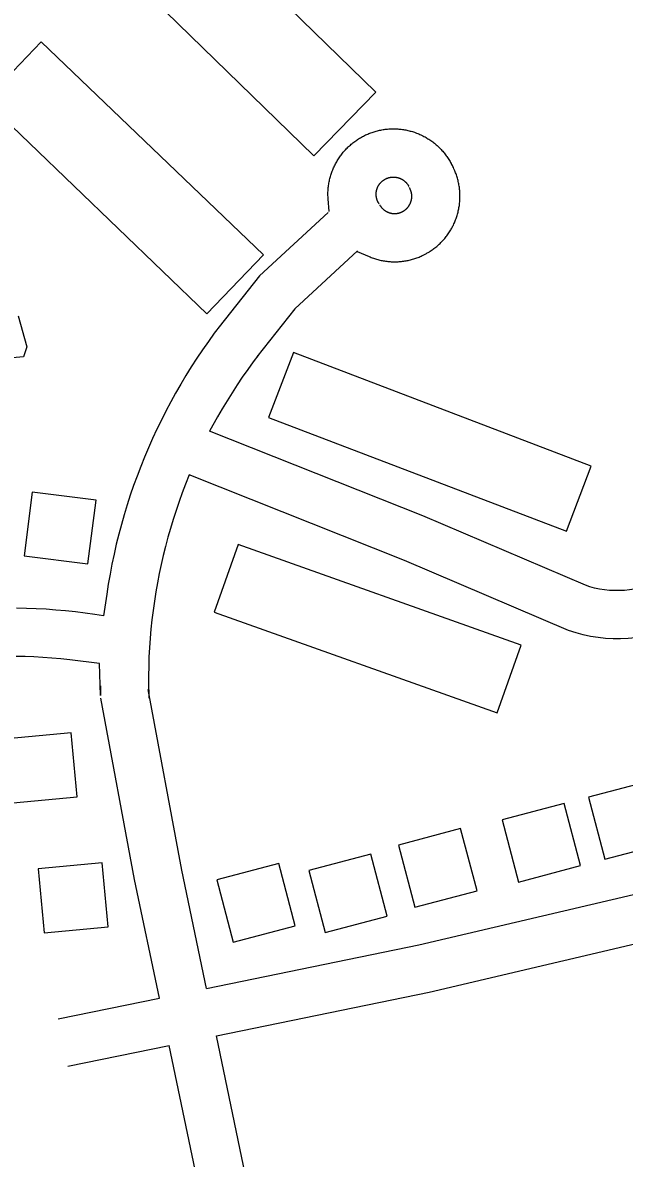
# Model space of a CAD drawing. Extents: x 3540316 to 3578335, y 553172 to 578787.
# Drawn here: x 3545192 to 3545566, y 575813 to 576520 of the extents above; entities that cross this region are included whole.
import ezdxf

# ---------------------------------------------------------------- set-up
doc = ezdxf.new("R2010")
doc.units = 0
for name, color, linetype in [('V-BLDG-OTLN', 7, 'Continuous'), ('V-ROAD-CNTR', 7, 'Continuous'), ('V-TOPO-SHOR', 7, 'Continuous')]:
    doc.layers.add(name, color=color, linetype=linetype)

msp = doc.modelspace()

# ---------------------------------------------------------------- linework, layer by layer
at = {"layer": 'V-BLDG-OTLN'}
for points in [[(3545234.39, 576571.77), (3545372.79, 576436.98), (3545411.31, 576476.53), (3545272.91, 576611.32)], [(3545167.89, 576471.26), (3545306.24, 576338.6), (3545341.33, 576375.2), (3545202.98, 576507.86)], [(3545344.59, 576274.06), (3545529.96, 576203.39), (3545545.38, 576243.83), (3545360.01, 576314.5)], [(3545197.49, 576227.71), (3545192.44, 576188.03), (3545232.11, 576182.97), (3545237.17, 576222.65)], [(3545310.76, 576152.88), (3545486.9, 576090.29), (3545501.88, 576132.44), (3545325.74, 576195.03)], [(3545225.46, 576038.06), (3545221.7, 576077.88), (3545181.87, 576074.12), (3545185.63, 576034.3)], [(3545553.99, 575999.23), (3545592.66, 576009.44), (3545582.45, 576048.11), (3545543.77, 576037.9)], [(3545500.15, 575985.09), (3545538.82, 575995.3), (3545528.61, 576033.97), (3545489.94, 576023.76)], [(3545435.68, 575969.4), (3545474.36, 575979.61), (3545464.15, 576018.28), (3545425.47, 576008.07)], [(3545379.75, 575953.61), (3545418.42, 575963.83), (3545408.21, 576002.5), (3545369.54, 575992.29)], [(3545244.67, 575957.13), (3545240.91, 575996.95), (3545201.09, 575993.19), (3545204.85, 575953.37)], [(3545322.55, 575947.67), (3545361.22, 575957.88), (3545351.01, 575996.56), (3545312.34, 575986.35)]]:
    msp.add_lwpolyline(points, close=True, dxfattribs=at)
at = {"layer": 'V-ROAD-CNTR'}
for points in [[(3545382.26, 576402.23), (3545381.66, 576410.06), (3545381.62, 576410.71), (3545381.58, 576411.39), (3545381.56, 576412.14), (3545381.55, 576412.89), (3545381.56, 576413.54), (3545381.57, 576414.26), (3545381.61, 576415.03), (3545381.65, 576415.69), (3545381.7, 576416.39), (3545381.77, 576417.14), (3545381.85, 576417.82), (3545381.94, 576418.53), (3545382.04, 576419.23), (3545382.15, 576419.91), (3545382.29, 576420.65), (3545382.42, 576421.33), (3545382.57, 576422), (3545382.74, 576422.74), (3545382.92, 576423.42), (3545383.1, 576424.07), (3545383.3, 576424.77), (3545383.51, 576425.44), (3545383.75, 576426.14), (3545383.98, 576426.81), (3545384.21, 576427.43), (3545384.48, 576428.14), (3545384.76, 576428.81), (3545385.02, 576429.41), (3545385.32, 576430.08), (3545385.65, 576430.76), (3545385.96, 576431.39), (3545386.26, 576431.96), (3545386.6, 576432.61), (3545386.97, 576433.26), (3545387.32, 576433.86), (3545387.69, 576434.45), (3545388.07, 576435.07), (3545388.47, 576435.67), (3545388.86, 576436.23), (3545389.27, 576436.83), (3545389.7, 576437.41), (3545390.12, 576437.95), (3545390.57, 576438.53), (3545391.03, 576439.08), (3545391.49, 576439.63), (3545391.97, 576440.16), (3545392.41, 576440.65), (3545392.9, 576441.17), (3545393.43, 576441.72), (3545393.94, 576442.22), (3545394.43, 576442.68), (3545394.95, 576443.16), (3545395.48, 576443.63), (3545396.05, 576444.13), (3545396.59, 576444.57), (3545397.1, 576444.98), (3545397.7, 576445.45), (3545398.28, 576445.87), (3545398.82, 576446.26), (3545399.43, 576446.69), (3545400.02, 576447.08), (3545400.62, 576447.46), (3545401.25, 576447.85), (3545401.82, 576448.19), (3545402.44, 576448.54), (3545403.1, 576448.9), (3545403.69, 576449.21), (3545404.33, 576449.53), (3545405.01, 576449.86), (3545405.65, 576450.15), (3545406.31, 576450.44)], [(3545406.31, 576450.44), (3545406.92, 576450.69), (3545407.57, 576450.95), (3545408.29, 576451.23), (3545408.97, 576451.47), (3545409.59, 576451.67), (3545410.28, 576451.89), (3545410.97, 576452.1), (3545411.65, 576452.29), (3545412.36, 576452.48), (3545413.02, 576452.64), (3545413.73, 576452.8), (3545414.44, 576452.94), (3545415.11, 576453.07), (3545415.84, 576453.19), (3545416.54, 576453.3), (3545417.22, 576453.39), (3545417.93, 576453.47), (3545418.66, 576453.55), (3545419.39, 576453.6), (3545420.05, 576453.64), (3545420.75, 576453.68), (3545421.49, 576453.7), (3545422.22, 576453.71), (3545422.89, 576453.7), (3545423.6, 576453.69), (3545424.37, 576453.66), (3545425.03, 576453.62), (3545425.74, 576453.56), (3545426.48, 576453.49), (3545427.16, 576453.42), (3545427.88, 576453.33), (3545428.57, 576453.22), (3545429.26, 576453.11), (3545429.99, 576452.98), (3545430.67, 576452.84), (3545431.35, 576452.69), (3545432.09, 576452.52), (3545432.76, 576452.34), (3545433.41, 576452.16), (3545434.11, 576451.96), (3545434.79, 576451.75), (3545435.49, 576451.52), (3545436.15, 576451.28), (3545436.77, 576451.05), (3545437.48, 576450.78), (3545438.15, 576450.5), (3545438.75, 576450.24), (3545439.44, 576449.93), (3545440.1, 576449.62), (3545440.71, 576449.31), (3545441.31, 576449), (3545441.96, 576448.66), (3545442.6, 576448.29), (3545443.2, 576447.94), (3545443.8, 576447.57), (3545444.42, 576447.19), (3545445.02, 576446.79), (3545445.58, 576446.41), (3545446.18, 576445.98), (3545446.75, 576445.56), (3545447.28, 576445.16), (3545447.86, 576444.7), (3545448.42, 576444.23), (3545448.97, 576443.77), (3545449.51, 576443.3), (3545450, 576442.85), (3545450.51, 576442.37), (3545451.07, 576441.82), (3545451.56, 576441.32), (3545452.02, 576440.84), (3545452.51, 576440.31), (3545452.98, 576439.78), (3545453.47, 576439.21), (3545453.91, 576438.68), (3545454.32, 576438.16), (3545454.8, 576437.55), (3545455.22, 576436.98), (3545455.6, 576436.46), (3545456.03, 576435.83), (3545456.43, 576435.23), (3545456.8, 576434.65), (3545457.19, 576434.01), (3545457.54, 576433.43), (3545457.89, 576432.82), (3545458.24, 576432.16), (3545458.54, 576431.59), (3545458.64, 576431.39)], [(3545448.69, 576380.09), (3545449.24, 576380.55), (3545449.74, 576380.98), (3545450.27, 576381.44), (3545450.83, 576381.96), (3545451.35, 576382.45), (3545451.82, 576382.92), (3545452.32, 576383.43), (3545452.82, 576383.95), (3545453.31, 576384.48), (3545453.79, 576385.03), (3545454.22, 576385.54), (3545454.68, 576386.1), (3545455.14, 576386.67), (3545455.56, 576387.22), (3545455.98, 576387.8), (3545456.39, 576388.38), (3545456.79, 576388.95), (3545457.18, 576389.53), (3545457.57, 576390.15), (3545457.96, 576390.79), (3545458.29, 576391.36), (3545458.64, 576391.96), (3545458.99, 576392.62), (3545459.32, 576393.25), (3545459.62, 576393.85), (3545459.93, 576394.51), (3545460.25, 576395.21), (3545460.51, 576395.82), (3545460.77, 576396.44), (3545461.05, 576397.15), (3545461.29, 576397.81), (3545461.53, 576398.48), (3545461.75, 576399.14), (3545461.96, 576399.81), (3545462.17, 576400.52), (3545462.36, 576401.19), (3545462.53, 576401.85), (3545462.71, 576402.59), (3545462.86, 576403.27), (3545462.99, 576403.93), (3545463.12, 576404.65), (3545463.24, 576405.36), (3545463.35, 576406.08), (3545463.44, 576406.76), (3545463.52, 576407.44), (3545463.59, 576408.19), (3545463.64, 576408.9), (3545463.68, 576409.57), (3545463.72, 576410.3), (3545463.73, 576411.05), (3545463.74, 576411.75), (3545463.73, 576412.4), (3545463.72, 576413.13), (3545463.68, 576413.86), (3545463.64, 576414.58), (3545463.58, 576415.27), (3545463.52, 576415.98), (3545463.43, 576416.69), (3545463.34, 576417.37), (3545463.23, 576418.11), (3545463.11, 576418.82), (3545462.99, 576419.48), (3545462.85, 576420.19), (3545462.69, 576420.89), (3545462.52, 576421.58), (3545462.34, 576422.27), (3545462.16, 576422.92), (3545461.96, 576423.61), (3545461.73, 576424.33), (3545461.51, 576424.99), (3545461.28, 576425.63), (3545461.03, 576426.29), (3545460.77, 576426.95), (3545460.48, 576427.66), (3545460.2, 576428.3), (3545459.93, 576428.89), (3545459.6, 576429.59), (3545459.28, 576430.21), (3545458.98, 576430.81), (3545458.62, 576431.47), (3545458.32, 576432)], [(3545413.36, 576407), (3545413.2, 576407.24), (3545413.12, 576407.37), (3545413, 576407.58), (3545412.9, 576407.75), (3545412.83, 576407.88), (3545412.73, 576408.07), (3545412.64, 576408.25), (3545412.58, 576408.37), (3545412.51, 576408.54), (3545412.43, 576408.71), (3545412.34, 576408.93), (3545412.27, 576409.12), (3545412.22, 576409.23), (3545412.16, 576409.4), (3545412.08, 576409.63), (3545412.03, 576409.8), (3545411.98, 576409.97), (3545411.93, 576410.16), (3545411.89, 576410.32), (3545411.84, 576410.53), (3545411.8, 576410.7), (3545411.76, 576410.87), (3545411.72, 576411.08), (3545411.69, 576411.25), (3545411.67, 576411.43), (3545411.64, 576411.62), (3545411.61, 576411.84), (3545411.6, 576411.99), (3545411.59, 576412.13), (3545411.57, 576412.38), (3545411.56, 576412.6), (3545411.56, 576412.74), (3545411.56, 576412.89), (3545411.56, 576413.14), (3545411.56, 576413.33), (3545411.57, 576413.46), (3545411.58, 576413.69), (3545411.6, 576413.88), (3545411.61, 576414.03), (3545411.63, 576414.25), (3545411.66, 576414.42), (3545411.69, 576414.62), (3545411.72, 576414.82), (3545411.75, 576414.97), (3545411.78, 576415.16), (3545411.83, 576415.37), (3545411.86, 576415.51), (3545411.91, 576415.7), (3545411.97, 576415.92), (3545412.02, 576416.08), (3545412.08, 576416.27), (3545412.13, 576416.42), (3545412.19, 576416.6), (3545412.27, 576416.82), (3545412.32, 576416.95), (3545412.39, 576417.11), (3545412.49, 576417.34), (3545412.55, 576417.48), (3545412.62, 576417.62), (3545412.7, 576417.79), (3545412.82, 576418.01), (3545412.9, 576418.16), (3545412.97, 576418.29), (3545413.07, 576418.47), (3545413.18, 576418.64), (3545413.28, 576418.79), (3545413.37, 576418.93), (3545413.49, 576419.12), (3545413.59, 576419.26), (3545413.7, 576419.4), (3545413.83, 576419.57), (3545413.93, 576419.7), (3545414.04, 576419.84), (3545414.17, 576419.98), (3545414.29, 576420.12), (3545414.44, 576420.29), (3545414.57, 576420.43), (3545414.66, 576420.52), (3545414.8, 576420.65), (3545414.96, 576420.81), (3545415.1, 576420.94), (3545415.24, 576421.06), (3545415.35, 576421.16), (3545415.51, 576421.28), (3545415.7, 576421.44), (3545415.8, 576421.52), (3545415.95, 576421.63), (3545416.15, 576421.77), (3545416.26, 576421.85), (3545416.43, 576421.96), (3545416.58, 576422.06), (3545416.72, 576422.14), (3545416.92, 576422.26), (3545417.08, 576422.35), (3545417.22, 576422.43), (3545417.42, 576422.54), (3545417.58, 576422.62), (3545417.71, 576422.68), (3545417.89, 576422.76), (3545418.06, 576422.83)], [(3545418.06, 576422.83), (3545418.27, 576422.92), (3545418.46, 576423), (3545418.58, 576423.04), (3545418.74, 576423.1), (3545418.98, 576423.18), (3545419.14, 576423.23), (3545419.31, 576423.28), (3545419.5, 576423.33), (3545419.66, 576423.38), (3545419.87, 576423.43), (3545420.04, 576423.47), (3545420.22, 576423.5), (3545420.42, 576423.54), (3545420.58, 576423.57), (3545420.77, 576423.6), (3545420.99, 576423.63), (3545421.17, 576423.65), (3545421.33, 576423.66), (3545421.49, 576423.68), (3545421.73, 576423.69), (3545421.92, 576423.7), (3545422.09, 576423.7), (3545422.25, 576423.71), (3545422.49, 576423.7), (3545422.67, 576423.7), (3545422.8, 576423.7), (3545423.03, 576423.68), (3545423.23, 576423.67), (3545423.38, 576423.65), (3545423.6, 576423.63), (3545423.77, 576423.61), (3545423.96, 576423.58), (3545424.16, 576423.55), (3545424.32, 576423.52), (3545424.51, 576423.48), (3545424.71, 576423.43), (3545424.85, 576423.4), (3545425.04, 576423.35), (3545425.26, 576423.29), (3545425.42, 576423.24), (3545425.61, 576423.19), (3545425.75, 576423.14), (3545425.94, 576423.07), (3545426.16, 576422.99), (3545426.3, 576422.94), (3545426.45, 576422.87), (3545426.68, 576422.77), (3545426.81, 576422.71), (3545426.96, 576422.64), (3545427.15, 576422.55), (3545427.36, 576422.44), (3545427.5, 576422.37), (3545427.64, 576422.29), (3545427.82, 576422.19), (3545427.98, 576422.09), (3545428.13, 576421.99), (3545428.28, 576421.89), (3545428.46, 576421.77), (3545428.59, 576421.68), (3545428.74, 576421.57), (3545428.92, 576421.43), (3545429.05, 576421.32), (3545429.18, 576421.22), (3545429.32, 576421.1), (3545429.46, 576420.98), (3545429.63, 576420.82), (3545429.77, 576420.69), (3545429.86, 576420.61), (3545430, 576420.46), (3545430.15, 576420.3), (3545430.28, 576420.16), (3545430.41, 576420.02), (3545430.5, 576419.91), (3545430.63, 576419.75), (3545430.78, 576419.57), (3545430.86, 576419.47), (3545430.97, 576419.31), (3545431.12, 576419.11), (3545431.19, 576419), (3545431.29, 576418.85), (3545431.41, 576418.67), (3545431.49, 576418.55), (3545431.6, 576418.36), (3545431.7, 576418.18), (3545431.77, 576418.04), (3545431.89, 576417.82), (3545431.93, 576417.75)], [(3545429.76, 576403.37), (3545429.9, 576403.49), (3545430.07, 576403.63), (3545430.22, 576403.76), (3545430.33, 576403.86), (3545430.45, 576403.98), (3545430.62, 576404.15), (3545430.75, 576404.27), (3545430.87, 576404.4), (3545430.99, 576404.53), (3545431.1, 576404.66), (3545431.25, 576404.83), (3545431.36, 576404.97), (3545431.46, 576405.1), (3545431.59, 576405.26), (3545431.69, 576405.4), (3545431.8, 576405.56), (3545431.92, 576405.73), (3545432.03, 576405.89), (3545432.11, 576406.03), (3545432.19, 576406.16), (3545432.31, 576406.36), (3545432.41, 576406.53), (3545432.48, 576406.67), (3545432.57, 576406.83), (3545432.67, 576407.04), (3545432.74, 576407.19), (3545432.8, 576407.3), (3545432.89, 576407.52), (3545432.97, 576407.73), (3545433.02, 576407.85), (3545433.09, 576408.04), (3545433.16, 576408.22), (3545433.22, 576408.4), (3545433.28, 576408.59), (3545433.32, 576408.74), (3545433.38, 576408.94), (3545433.43, 576409.14), (3545433.46, 576409.27), (3545433.5, 576409.47), (3545433.55, 576409.69), (3545433.58, 576409.85), (3545433.61, 576410.04), (3545433.63, 576410.2), (3545433.66, 576410.4), (3545433.68, 576410.62), (3545433.7, 576410.76), (3545433.71, 576410.94), (3545433.73, 576411.17), (3545433.73, 576411.34), (3545433.74, 576411.49), (3545433.74, 576411.68), (3545433.73, 576411.93), (3545433.73, 576412.1), (3545433.72, 576412.26), (3545433.71, 576412.44), (3545433.7, 576412.64), (3545433.68, 576412.83), (3545433.66, 576413.01), (3545433.63, 576413.22), (3545433.61, 576413.37), (3545433.58, 576413.54), (3545433.54, 576413.76), (3545433.5, 576413.94), (3545433.46, 576414.11), (3545433.42, 576414.3), (3545433.37, 576414.47), (3545433.31, 576414.68), (3545433.26, 576414.85), (3545433.22, 576414.99), (3545433.16, 576415.18), (3545433.09, 576415.38), (3545433.02, 576415.56), (3545432.95, 576415.74), (3545432.9, 576415.86), (3545432.82, 576416.04), (3545432.72, 576416.26), (3545432.66, 576416.38), (3545432.57, 576416.56), (3545432.47, 576416.76), (3545432.4, 576416.89), (3545432.26, 576417.14)], [(3545413.74, 576406.38), (3545413.74, 576406.38), (3545413.85, 576406.18), (3545413.94, 576406.04), (3545414.07, 576405.85), (3545414.17, 576405.69), (3545414.25, 576405.57), (3545414.38, 576405.39), (3545414.5, 576405.23), (3545414.59, 576405.11), (3545414.7, 576404.97), (3545414.83, 576404.82), (3545414.97, 576404.65), (3545415.1, 576404.51), (3545415.19, 576404.4), (3545415.31, 576404.28), (3545415.47, 576404.12), (3545415.61, 576403.98), (3545415.74, 576403.86), (3545415.87, 576403.73), (3545416, 576403.63), (3545416.17, 576403.48), (3545416.3, 576403.37), (3545416.43, 576403.27), (3545416.59, 576403.14), (3545416.74, 576403.04), (3545416.89, 576402.93), (3545417.05, 576402.82), (3545417.22, 576402.7), (3545417.36, 576402.61), (3545417.49, 576402.54), (3545417.69, 576402.42), (3545417.87, 576402.32), (3545418.02, 576402.24), (3545418.16, 576402.16), (3545418.35, 576402.07), (3545418.52, 576401.99), (3545418.64, 576401.93), (3545418.85, 576401.84), (3545419.06, 576401.75), (3545419.18, 576401.71), (3545419.37, 576401.64), (3545419.55, 576401.57), (3545419.73, 576401.51), (3545419.92, 576401.45), (3545420.07, 576401.41), (3545420.27, 576401.35), (3545420.47, 576401.3), (3545420.62, 576401.27), (3545420.8, 576401.23), (3545421, 576401.18), (3545421.18, 576401.15), (3545421.38, 576401.12), (3545421.53, 576401.1), (3545421.72, 576401.07), (3545421.95, 576401.05), (3545422.09, 576401.03), (3545422.27, 576401.02), (3545422.5, 576401), (3545422.67, 576401), (3545422.82, 576400.99), (3545423.01, 576400.99), (3545423.26, 576400.99), (3545423.43, 576401), (3545423.59, 576401.01), (3545423.77, 576401.02), (3545423.97, 576401.03), (3545424.17, 576401.05), (3545424.34, 576401.07), (3545424.55, 576401.1), (3545424.7, 576401.12), (3545424.87, 576401.15), (3545425.09, 576401.19), (3545425.27, 576401.23), (3545425.46, 576401.27), (3545425.63, 576401.31), (3545425.79, 576401.35), (3545426.01, 576401.41), (3545426.18, 576401.46), (3545426.32, 576401.51), (3545426.51, 576401.57), (3545426.71, 576401.64), (3545426.9, 576401.71), (3545427.07, 576401.78), (3545427.18, 576401.83), (3545427.38, 576401.92), (3545427.59, 576402.01), (3545427.71, 576402.07), (3545427.89, 576402.16), (3545428.09, 576402.26), (3545428.22, 576402.33), (3545428.4, 576402.43), (3545428.56, 576402.53), (3545428.68, 576402.6), (3545428.87, 576402.73), (3545429.04, 576402.83), (3545429.16, 576402.92), (3545429.35, 576403.06), (3545429.5, 576403.17), (3545429.61, 576403.25), (3545429.76, 576403.37)], [(3545381.66, 576401.68), (3545338.93, 576362.24), (3545313.76, 576330.44)], [(3545876.93, 576379.42), (3545738.65, 576285.12), (3545597.84, 576178.61), (3545595.15, 576176.68), (3545592.52, 576175), (3545589.82, 576173.46), (3545587.04, 576172.06), (3545584.19, 576170.81), (3545581.27, 576169.7), (3545578.3, 576168.75), (3545575.29, 576167.96), (3545572.25, 576167.32), (3545569.17, 576166.84), (3545566.07, 576166.52), (3545562.96, 576166.37), (3545559.84, 576166.37), (3545556.74, 576166.54), (3545553.64, 576166.87), (3545550.56, 576167.36), (3545547.51, 576168.01), (3545544.51, 576168.81), (3545541.82, 576169.68), (3545440.64, 576212.95), (3545307.88, 576265.64)], [(3545400.01, 576377.79), (3545361, 576341.78), (3545337.29, 576311.82)], [(3545399.63, 576377.44), (3545407.16, 576374.21), (3545407.77, 576373.96), (3545408.48, 576373.68), (3545409.14, 576373.43), (3545409.81, 576373.2), (3545410.48, 576372.97), (3545411.14, 576372.76), (3545411.85, 576372.56), (3545412.52, 576372.37), (3545413.19, 576372.2), (3545413.91, 576372.02), (3545414.6, 576371.87), (3545415.28, 576371.73), (3545415.98, 576371.61), (3545416.67, 576371.49), (3545417.41, 576371.38), (3545418.11, 576371.29), (3545418.77, 576371.21), (3545419.52, 576371.14), (3545420.24, 576371.09), (3545420.9, 576371.05), (3545421.63, 576371.01), (3545422.38, 576370.99), (3545423.08, 576370.99), (3545423.73, 576371), (3545424.46, 576371.01), (3545425.2, 576371.05), (3545425.91, 576371.09), (3545426.61, 576371.15), (3545427.31, 576371.21), (3545428.02, 576371.3), (3545428.7, 576371.39), (3545429.44, 576371.5), (3545430.15, 576371.62), (3545430.81, 576371.74), (3545431.52, 576371.88), (3545432.2, 576372.04), (3545432.91, 576372.21), (3545433.61, 576372.39), (3545434.26, 576372.57), (3545434.94, 576372.77), (3545435.67, 576373), (3545436.33, 576373.22), (3545436.97, 576373.45), (3545437.62, 576373.69), (3545438.29, 576373.95), (3545439, 576374.25), (3545439.62, 576374.53), (3545440.23, 576374.8), (3545440.92, 576375.13), (3545441.55, 576375.45), (3545442.14, 576375.75), (3545442.8, 576376.11), (3545443.4, 576376.45), (3545444.01, 576376.81), (3545444.66, 576377.21), (3545445.22, 576377.57), (3545445.81, 576377.96), (3545446.42, 576378.38), (3545446.96, 576378.76), (3545447.53, 576379.19), (3545448.13, 576379.65), (3545448.69, 576380.09)], [(3545891.55, 576353.08), (3545756.16, 576260.74), (3545615.63, 576154.45), (3545611.99, 576151.84), (3545608.06, 576149.33), (3545604, 576147.01), (3545599.82, 576144.91), (3545595.54, 576143.03), (3545591.17, 576141.37), (3545586.72, 576139.95), (3545582.2, 576138.75), (3545577.62, 576137.8), (3545573.01, 576137.08), (3545568.35, 576136.6), (3545563.69, 576136.37), (3545559.02, 576136.38), (3545554.35, 576136.63), (3545549.7, 576137.12), (3545545.08, 576137.85), (3545540.51, 576138.83), (3545536, 576140.03), (3545531.27, 576141.57), (3545429.21, 576185.21), (3545295.24, 576238.38)], [(3545314.58, 576331.47), (3545310.8, 576326.48), (3545307.09, 576321.32), (3545303.51, 576316.17), (3545299.94, 576310.91), (3545296.48, 576305.55), (3545293.17, 576300.23), (3545289.88, 576294.81), (3545286.71, 576289.27), (3545283.66, 576283.75), (3545280.68, 576278.13), (3545277.85, 576272.52), (3545275.06, 576266.86), (3545272.36, 576261.04), (3545269.81, 576255.26), (3545267.36, 576249.46), (3545264.98, 576243.61), (3545262.71, 576237.65), (3545260.54, 576231.71), (3545258.49, 576225.69), (3545256.55, 576219.71), (3545254.69, 576213.63), (3545252.95, 576207.52), (3545251.34, 576201.44), (3545249.79, 576195.3), (3545248.39, 576189.1), (3545247.06, 576182.9), (3545245.87, 576176.7), (3545244.75, 576170.44), (3545243.79, 576164.15), (3545241.91, 576150.63)], [(3545338.51, 576313.37), (3545334.94, 576308.65), (3545331.57, 576303.98), (3545328.23, 576299.18), (3545324.95, 576294.35), (3545321.82, 576289.5), (3545318.75, 576284.55), (3545315.72, 576279.56), (3545312.85, 576274.56), (3545307.88, 576265.64)], [(3545295.24, 576238.38), (3545292.89, 576232.61), (3545290.82, 576227.17), (3545288.84, 576221.73), (3545286.96, 576216.22), (3545285.16, 576210.69), (3545283.46, 576205.13), (3545281.88, 576199.57), (3545280.39, 576193.93), (3545278.97, 576188.32), (3545277.68, 576182.65), (3545276.47, 576176.94), (3545275.37, 576171.22), (3545274.35, 576165.53), (3545273.48, 576159.82), (3545272.67, 576154.01), (3545271.96, 576148.25), (3545271.35, 576142.5), (3545270.86, 576136.74), (3545270.46, 576130.87), (3545270.14, 576125.09), (3545269.96, 576119.32), (3545269.88, 576113.47), (3545269.87, 576107.63), (3545269.97, 576101.86), (3545270.05, 576099.5)], [(3545241.91, 576150.63), (3545236.36, 576151.49), (3545230.33, 576152.33), (3545224.32, 576153.1), (3545218.2, 576153.78), (3545212.12, 576154.3), (3545206.05, 576154.75), (3545199.93, 576155.09), (3545193.8, 576155.31), (3545187.73, 576155.42)], [(3545239.29, 576120.95), (3545220.78, 576123.31), (3545215.27, 576123.92), (3545209.73, 576124.39), (3545204.09, 576124.81), (3545198.54, 576125.12), (3545192.99, 576125.32), (3545187.42, 576125.42)], [(3545239.87, 576107.16), (3545239.98, 576101.08), (3545239.29, 576120.95)], [(3545305.98, 575918.83), (3545290.63, 575992.46), (3545269.71, 576104.92)], [(3545276.59, 575912.8), (3545261.2, 575986.65), (3545240.22, 576099.43)], [(3545305.98, 575918.83), (3545438.08, 575945.94), (3545605.31, 575985.23)], [(3545312.1, 575889.46), (3545444.53, 575916.63), (3545612.17, 575956.03)], [(3545213.67, 575899.89), (3545276.59, 575912.8)], [(3545357.42, 575668.39), (3545342.52, 575743.52), (3545312.1, 575889.46)], [(3545219.7, 575870.5), (3545282.71, 575883.43)], [(3545327.97, 575662.68), (3545313.12, 575737.54), (3545282.71, 575883.43)]]:
    msp.add_lwpolyline(points, dxfattribs=at)
at = {"layer": 'V-TOPO-SHOR'}
msp.add_lwpolyline([(3545188.74, 576337.32), (3545194.15, 576318.06), (3545192.06, 576311.89), (3545185.19, 576311.24)], dxfattribs=at)

doc.saveas('drawing.dxf')
